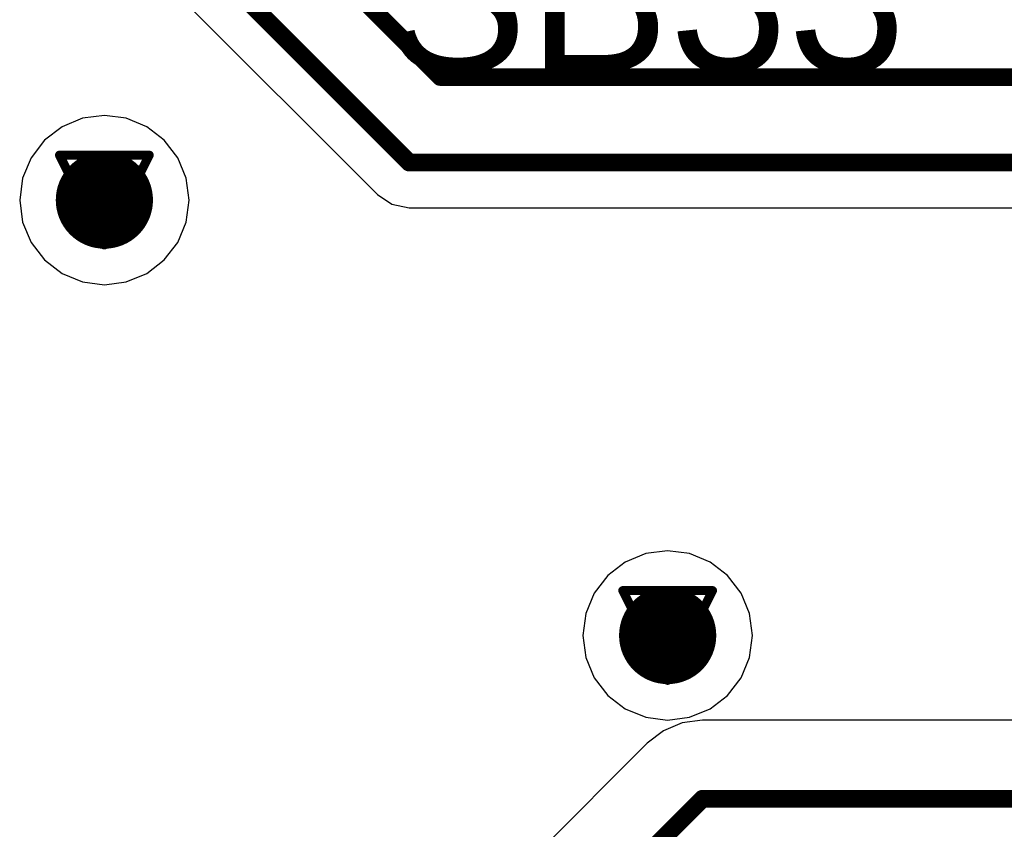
# Model space of a CAD drawing. Header units: millimetres. Extents: x 138 to 555, y 26 to 334.
# Tile 529 of 656: x 281.93 to 287.5, y 211.96 to 216.54. Entities that reach past the tile are written whole.
import ezdxf

# ---------------------------------------------------------------- set-up
doc = ezdxf.new("R2010")
doc.units = ezdxf.units.MM
for name, color, linetype in [('BottomLayer', 5, 'Continuous'), ('DrillDrawing', 1, 'Continuous'), ('MidLayer1', 16, 'Continuous'), ('MidLayer2', 76, 'Continuous'), ('MidLayer3', 90, 'Continuous'), ('MidLayer4', 156, 'Continuous'), ('MultiLayer', 9, 'Continuous'), ('TopLayer', 1, 'Continuous'), ('TopOverlay', 2, 'Continuous'), ('ViaHoleLayer', 16, 'Continuous')]:
    doc.layers.add(name, color=color, linetype=linetype)

msp = doc.modelspace()

# ---------------------------------------------------------------- linework, layer by layer
at = {"layer": 'BottomLayer', "const_width": 0.27499818}
for points in [[(282.26809434, 215.51853264, 1), (282.54309506, 215.51853264, 1)], [(285.45444306, 213.05624902, 1), (285.72944378, 213.05624902, 1)]]:
    msp.add_lwpolyline(points, format="xyb", close=True, dxfattribs=at)
at = {"layer": 'DrillDrawing', "const_width": 0.0508}
for points in [[(282.1515947, 215.77253264), (282.6595947, 215.77253264)], [(282.1515947, 215.77253264), (282.4055947, 215.26453264)], [(282.4055947, 215.26453264), (282.6595947, 215.77253264)], [(282.2531947, 215.67093264), (282.5579947, 215.67093264)], [(282.2531947, 215.67093264), (282.4055947, 215.36613264)], [(282.4055947, 215.36613264), (282.5579947, 215.67093264)], [(285.33794342, 213.31024902), (285.84594342, 213.31024902)], [(285.33794342, 213.31024902), (285.59194342, 212.80224902)], [(285.59194342, 212.80224902), (285.84594342, 213.31024902)], [(285.43954342, 213.20864902), (285.74434342, 213.20864902)], [(285.43954342, 213.20864902), (285.59194342, 212.90384902)], [(285.59194342, 212.90384902), (285.74434342, 213.20864902)]]:
    msp.add_lwpolyline(points, dxfattribs=at)
at = {"layer": 'DrillDrawing', "const_width": 0.0254}
for points in [[(282.1388947, 215.77253264, 1), (282.1642947, 215.77253264, 1)], [(282.1388947, 215.77253264, 1), (282.1642947, 215.77253264, 1)], [(282.6468947, 215.77253264, 1), (282.6722947, 215.77253264, 1)], [(282.6468947, 215.77253264, 1), (282.6722947, 215.77253264, 1)], [(282.2404947, 215.67093264, 1), (282.2658947, 215.67093264, 1)], [(282.2404947, 215.67093264, 1), (282.2658947, 215.67093264, 1)], [(282.5452947, 215.67093264, 1), (282.5706947, 215.67093264, 1)], [(282.5452947, 215.67093264, 1), (282.5706947, 215.67093264, 1)], [(282.3928947, 215.36613264, 1), (282.4182947, 215.36613264, 1)], [(282.3928947, 215.36613264, 1), (282.4182947, 215.36613264, 1)], [(282.3928947, 215.26453264, 1), (282.4182947, 215.26453264, 1)], [(282.3928947, 215.26453264, 1), (282.4182947, 215.26453264, 1)], [(285.32524342, 213.31024902, 1), (285.35064342, 213.31024902, 1)], [(285.32524342, 213.31024902, 1), (285.35064342, 213.31024902, 1)], [(285.83324342, 213.31024902, 1), (285.85864342, 213.31024902, 1)], [(285.83324342, 213.31024902, 1), (285.85864342, 213.31024902, 1)], [(285.42684342, 213.20864902, 1), (285.45224342, 213.20864902, 1)], [(285.42684342, 213.20864902, 1), (285.45224342, 213.20864902, 1)], [(285.73164342, 213.20864902, 1), (285.75704342, 213.20864902, 1)], [(285.73164342, 213.20864902, 1), (285.75704342, 213.20864902, 1)], [(285.57924342, 212.90384902, 1), (285.60464342, 212.90384902, 1)], [(285.57924342, 212.90384902, 1), (285.60464342, 212.90384902, 1)], [(285.57924342, 212.80224902, 1), (285.60464342, 212.80224902, 1)], [(285.57924342, 212.80224902, 1), (285.60464342, 212.80224902, 1)]]:
    msp.add_lwpolyline(points, format="xyb", close=True, dxfattribs=at)
at = {"layer": 'MidLayer1'}
for p, q in [((282.28159444, 215.9813054), (282.16604476, 215.93344418)), ((282.4055947, 215.99762998), (282.28159444, 215.9813054)), ((282.52959496, 215.9813054), (282.4055947, 215.99762998)), ((282.64514464, 215.93344418), (282.52959496, 215.9813054)), ((282.16604476, 215.93344418), (282.0668222, 215.85730514)), ((282.7443672, 215.85730514), (282.64514464, 215.93344418)), ((282.0668222, 215.85730514), (281.99068316, 215.75808004)), ((282.82050624, 215.75808004), (282.7443672, 215.85730514)), ((281.99068316, 215.75808004), (281.94282194, 215.6425329)), ((282.86836746, 215.6425329), (282.82050624, 215.75808004)), ((281.94282194, 215.6425329), (281.92649736, 215.51853264)), ((282.88469204, 215.51853264), (282.86836746, 215.6425329)), ((281.92649736, 215.51853264), (281.94282194, 215.39453238)), ((282.86836746, 215.39453238), (282.88469204, 215.51853264)), ((281.94282194, 215.39453238), (281.99068316, 215.27898524)), ((282.82050624, 215.27898524), (282.86836746, 215.39453238)), ((281.99068316, 215.27898524), (282.0668222, 215.17976014)), ((282.7443672, 215.17976014), (282.82050624, 215.27898524)), ((282.0668222, 215.17976014), (282.16604476, 215.1036211)), ((282.64514464, 215.1036211), (282.7443672, 215.17976014)), ((282.16604476, 215.1036211), (282.28159444, 215.05575988)), ((282.28159444, 215.05575988), (282.4055947, 215.0394353)), ((282.4055947, 215.0394353), (282.52959496, 215.05575988)), ((282.52959496, 215.05575988), (282.64514464, 215.1036211)), ((285.46794316, 213.51902178), (285.35239348, 213.47116056)), ((285.59194342, 213.53534636), (285.46794316, 213.51902178)), ((285.71594368, 213.51902178), (285.59194342, 213.53534636)), ((285.83149336, 213.47116056), (285.71594368, 213.51902178)), ((285.35239348, 213.47116056), (285.25317092, 213.39502152)), ((285.93071592, 213.39502152), (285.83149336, 213.47116056)), ((285.25317092, 213.39502152), (285.17703188, 213.29579896)), ((286.00685496, 213.29579896), (285.93071592, 213.39502152)), ((285.17703188, 213.29579896), (285.12917066, 213.18024928)), ((286.05471618, 213.18024928), (286.00685496, 213.29579896)), ((285.12917066, 213.18024928), (285.11284608, 213.05624902)), ((286.07104076, 213.05624902), (286.05471618, 213.18024928)), ((285.11284608, 213.05624902), (285.12917066, 212.93224876)), ((286.05471618, 212.93224876), (286.07104076, 213.05624902)), ((285.12917066, 212.93224876), (285.17703188, 212.81669908)), ((286.00685496, 212.81669908), (286.05471618, 212.93224876)), ((285.17703188, 212.81669908), (285.25317092, 212.71747652)), ((285.93071592, 212.71747652), (286.00685496, 212.81669908)), ((285.25317092, 212.71747652), (285.35239348, 212.64133748)), ((285.83149336, 212.64133748), (285.93071592, 212.71747652)), ((285.35239348, 212.64133748), (285.46794316, 212.59347626)), ((285.71594368, 212.59347626), (285.83149336, 212.64133748)), ((285.46794316, 212.59347626), (285.59194342, 212.57715168)), ((285.59194342, 212.57715168), (285.71594368, 212.59347626))]:
    msp.add_line(p, q, dxfattribs=at)
at = {"layer": 'MidLayer1', "const_width": 0.27499818}
for points in [[(282.26809434, 215.51853264, 1), (282.54309506, 215.51853264, 1)], [(285.45444306, 213.05624902, 1), (285.72944378, 213.05624902, 1)]]:
    msp.add_lwpolyline(points, format="xyb", close=True, dxfattribs=at)
at = {"layer": 'MidLayer2', "const_width": 0.27499818}
for points in [[(282.26809434, 215.51853264, 1), (282.54309506, 215.51853264, 1)], [(285.45444306, 213.05624902, 1), (285.72944378, 213.05624902, 1)]]:
    msp.add_lwpolyline(points, format="xyb", close=True, dxfattribs=at)
at = {"layer": 'MidLayer3', "const_width": 0.27499818}
for points in [[(282.26809434, 215.51853264, 1), (282.54309506, 215.51853264, 1)], [(285.45444306, 213.05624902, 1), (285.72944378, 213.05624902, 1)]]:
    msp.add_lwpolyline(points, format="xyb", close=True, dxfattribs=at)
at = {"layer": 'MidLayer4'}
for p, q in [((282.28159444, 215.9813054), (282.16604476, 215.93344418)), ((282.4055947, 215.99762998), (282.28159444, 215.9813054)), ((282.52959496, 215.9813054), (282.4055947, 215.99762998)), ((282.64514464, 215.93344418), (282.52959496, 215.9813054)), ((282.16604476, 215.93344418), (282.0668222, 215.85730514)), ((282.7443672, 215.85730514), (282.64514464, 215.93344418)), ((282.0668222, 215.85730514), (281.99068316, 215.75808004)), ((282.82050624, 215.75808004), (282.7443672, 215.85730514)), ((281.99068316, 215.75808004), (281.94282194, 215.6425329)), ((282.86836746, 215.6425329), (282.82050624, 215.75808004)), ((281.94282194, 215.6425329), (281.92649736, 215.51853264)), ((282.88469204, 215.51853264), (282.86836746, 215.6425329)), ((281.92649736, 215.51853264), (281.94282194, 215.39453238)), ((282.86836746, 215.39453238), (282.88469204, 215.51853264)), ((281.94282194, 215.39453238), (281.99068316, 215.27898524)), ((282.82050624, 215.27898524), (282.86836746, 215.39453238)), ((281.99068316, 215.27898524), (282.0668222, 215.17976014)), ((282.7443672, 215.17976014), (282.82050624, 215.27898524)), ((282.0668222, 215.17976014), (282.16604476, 215.1036211)), ((282.64514464, 215.1036211), (282.7443672, 215.17976014)), ((282.16604476, 215.1036211), (282.28159444, 215.05575988)), ((282.28159444, 215.05575988), (282.4055947, 215.0394353)), ((282.4055947, 215.0394353), (282.52959496, 215.05575988)), ((282.52959496, 215.05575988), (282.64514464, 215.1036211)), ((285.46794316, 213.51902178), (285.35239348, 213.47116056)), ((285.59194342, 213.53534636), (285.46794316, 213.51902178)), ((285.71594368, 213.51902178), (285.59194342, 213.53534636)), ((285.83149336, 213.47116056), (285.71594368, 213.51902178)), ((285.35239348, 213.47116056), (285.25317092, 213.39502152)), ((285.93071592, 213.39502152), (285.83149336, 213.47116056)), ((285.25317092, 213.39502152), (285.17703188, 213.29579896)), ((286.00685496, 213.29579896), (285.93071592, 213.39502152)), ((285.17703188, 213.29579896), (285.12917066, 213.18024928)), ((286.05471618, 213.18024928), (286.00685496, 213.29579896)), ((285.12917066, 213.18024928), (285.11284608, 213.05624902)), ((286.07104076, 213.05624902), (286.05471618, 213.18024928)), ((285.11284608, 213.05624902), (285.12917066, 212.93224876)), ((286.05471618, 212.93224876), (286.07104076, 213.05624902)), ((285.12917066, 212.93224876), (285.17703188, 212.81669908)), ((286.00685496, 212.81669908), (286.05471618, 212.93224876)), ((285.17703188, 212.81669908), (285.25317092, 212.71747652)), ((285.93071592, 212.71747652), (286.00685496, 212.81669908)), ((285.25317092, 212.71747652), (285.35239348, 212.64133748)), ((285.83149336, 212.64133748), (285.93071592, 212.71747652)), ((285.35239348, 212.64133748), (285.46794316, 212.59347626)), ((285.71594368, 212.59347626), (285.83149336, 212.64133748)), ((285.46794316, 212.59347626), (285.59194342, 212.57715168)), ((285.59194342, 212.57715168), (285.71594368, 212.59347626))]:
    msp.add_line(p, q, dxfattribs=at)
at = {"layer": 'MidLayer4', "const_width": 0.27499818}
for points in [[(282.26809434, 215.51853264, 1), (282.54309506, 215.51853264, 1)], [(285.45444306, 213.05624902, 1), (285.72944378, 213.05624902, 1)]]:
    msp.add_lwpolyline(points, format="xyb", close=True, dxfattribs=at)
at = {"layer": 'MultiLayer', "const_width": 0.27499818}
for points in [[(282.26809434, 215.51853264, 1), (282.54309506, 215.51853264, 1)], [(285.45444306, 213.05624902, 1), (285.72944378, 213.05624902, 1)]]:
    msp.add_lwpolyline(points, format="xyb", close=True, dxfattribs=at)
at = {"layer": 'TopLayer'}
for p, q in [((282.31104574, 217.18886204), (283.94975214, 215.5501531)), ((283.94975214, 215.5501531), (284.03244946, 215.49489794)), ((284.03244946, 215.49489794), (284.12999308, 215.47549488)), ((284.12999308, 215.47549488), (289.19862404, 215.47549488)), ((285.67460772, 212.56177452), (285.56757212, 212.51744136)), ((285.7894716, 212.57689768), (285.67460772, 212.56177452)), ((290.42545928, 212.57689768), (285.7894716, 212.57689768)), ((285.56757212, 212.51744136), (285.47565968, 212.44691318)), ((285.47565968, 212.44691318), (283.56625024, 210.53750374))]:
    msp.add_line(p, q, dxfattribs=at)
at = {"layer": 'TopLayer', "const_width": 0.0999998}
for points in [[(282.9392106, 217.58075864), (284.30554518, 216.21442406)], [(282.49128414, 217.36910044), (284.12999308, 215.7303915)], [(284.30554518, 216.21442406), (289.74404332, 216.21442406)], [(284.12999308, 215.7303915), (289.30420422, 215.7303915)], [(283.88006216, 210.22369182), (285.7894716, 212.13310126)], [(285.7894716, 212.13310126), (290.81859794, 212.13310126)]]:
    msp.add_lwpolyline(points, dxfattribs=at)
at = {"layer": 'TopLayer'}
for points, const_width in [([(284.2805465, 216.21442406, 1), (284.33054386, 216.21442406, 1)], 0.0499999), ([(284.2805465, 216.21442406, 1), (284.33054386, 216.21442406, 1)], 0.0499999), ([(282.26809434, 215.51853264, 1), (282.54309506, 215.51853264, 1)], 0.27499818), ([(284.1049944, 215.7303915, 1), (284.15499176, 215.7303915, 1)], 0.0499999), ([(284.1049944, 215.7303915, 1), (284.15499176, 215.7303915, 1)], 0.0499999), ([(285.45444306, 213.05624902, 1), (285.72944378, 213.05624902, 1)], 0.27499818), ([(285.76447292, 212.13310126, 1), (285.81447028, 212.13310126, 1)], 0.0499999), ([(285.76447292, 212.13310126, 1), (285.81447028, 212.13310126, 1)], 0.0499999)]:
    msp.add_lwpolyline(points, format="xyb", close=True, dxfattribs=dict(at, const_width=const_width))
at = {"layer": 'ViaHoleLayer', "const_width": 0.1499997}
for points in [[(282.33059612, 215.51853264, 1), (282.48059328, 215.51853264, 1)], [(285.51694484, 213.05624902, 1), (285.666942, 213.05624902, 1)]]:
    msp.add_lwpolyline(points, format="xyb", close=True, dxfattribs=at)

# ---------------------------------------------------------------- texts
at = {"layer": 'TopOverlay'}
msp.add_text('SB33', height=0.90000074, dxfattribs=at).set_placement((283.99622652, 216.24148268))

doc.saveas('drawing.dxf')
